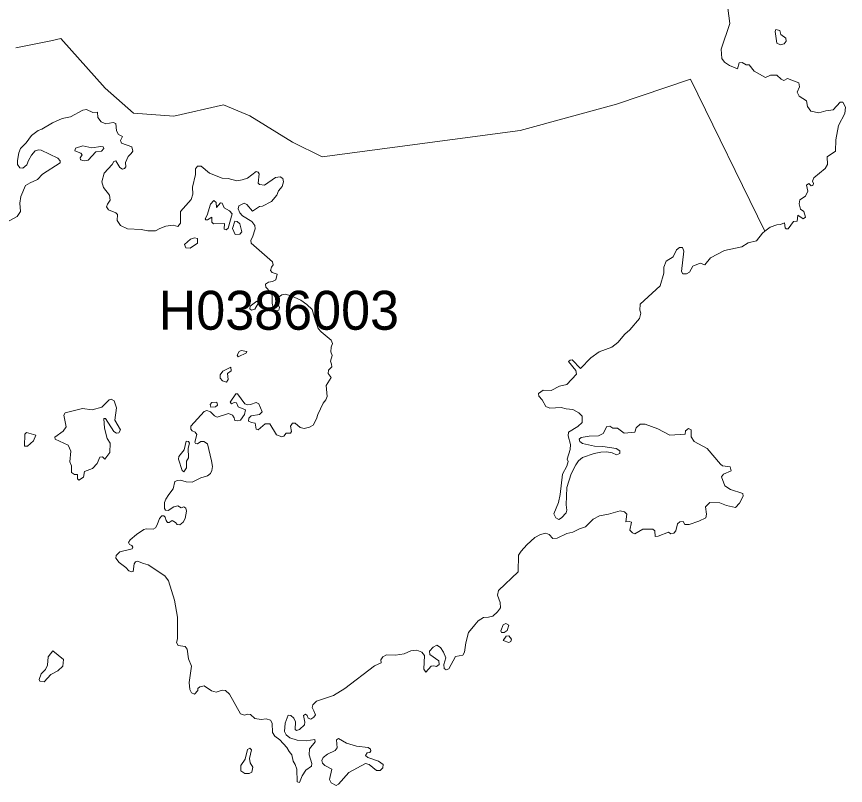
# Model space of a CAD drawing. Extents: x 369010 to 739155, y 6377141 to 6616555.
# Drawn here: x 447208 to 449335, y 6475051 to 6477026 of the extents above; entities that cross this region are included whole.
import ezdxf
from ezdxf.enums import TextEntityAlignment as Align

# ---------------------------------------------------------------- set-up
doc = ezdxf.new("R2010")
doc.units = 0
doc.header["$LTSCALE"] = 40
doc.layers.add('1', color=7, linetype='Continuous', lineweight=13)
doc.layers.add('2', color=7, linetype='Continuous')

msp = doc.modelspace()

# ---------------------------------------------------------------- linework, layer by layer
at = {"layer": '1'}
for points in [[(449303.97, 6476785.98), (449284.78, 6476783.66), (449266.74, 6476778.7), (449246.88, 6476783), (449238.1, 6476794.75), (449235.79, 6476809.32), (449216.26, 6476821.56), (449211.95, 6476831.49), (449217.75, 6476845.4), (449216.09, 6476855.33), (449186.96, 6476866.41), (449177.36, 6476861.78), (449170.08, 6476864.59), (449159.65, 6476875.19), (449143.27, 6476874.86), (449130.2, 6476869.56), (449101.23, 6476885.61), (449088.65, 6476901.34), (449081.04, 6476901.67), (449070.28, 6476907.46), (449062.67, 6476906.63), (449058.7, 6476891.41), (449038.17, 6476899.85), (449024.77, 6476908.62), (449017.82, 6476918.22), (449016.66, 6476942.22), (449039, 6477007.42), (449033.71, 6477046.81)], [(447206.05, 6476945.19), (447295.58, 6476963.73), (447321.57, 6476969.03), (447434.77, 6476841.42), (447507.59, 6476777.7), (447611.7, 6476769.76), (447739.13, 6476798.56), (447806.66, 6476771.08), (447916.06, 6476703.39), (447992.52, 6476665.33), (448500.62, 6476733.35), (448747.55, 6476801.04), (448937.38, 6476864.76), (449128.54, 6476474.5), (449128.71, 6476474.34), (449142.11, 6476484.43), (449159.32, 6476490.56), (449168.92, 6476491.71), (449178.85, 6476496.02), (449180.34, 6476483.27), (449183.49, 6476480.62), (449188.78, 6476480.62), (449202.35, 6476499), (449211.29, 6476499.82), (449213.61, 6476515.55), (449227.35, 6476505.95), (449232.64, 6476510.58), (449228.84, 6476525.15), (449220.06, 6476530.77), (449216.26, 6476545.01), (449218.57, 6476554.94), (449232.64, 6476564.54), (449238.77, 6476577.28), (449235.79, 6476592.84), (449241.58, 6476596.81), (449247.54, 6476590.68), (449251.51, 6476591.68), (449253.33, 6476596.81), (449251.01, 6476603.26), (449254.16, 6476611.37), (449283.12, 6476635.37), (449289.58, 6476646.13), (449288.75, 6476665.66), (449309.93, 6476679.89), (449310.59, 6476709.35), (449317.38, 6476746.09), (449333.76, 6476776.71), (449335.42, 6476793.26), (449329.13, 6476805.51), (449321.52, 6476805.84), (449303.97, 6476785.98)], [(449069.12, 6476433.95), (449085.34, 6476444.71), (449106.86, 6476449.68), (449122.58, 6476469.54), (449128.71, 6476474.34), (449128.54, 6476474.5), (448937.38, 6476864.76), (448747.55, 6476801.04), (448500.62, 6476733.35), (447992.52, 6476665.33), (447916.06, 6476703.39), (447806.66, 6476771.08), (447739.13, 6476798.56), (447611.7, 6476769.76), (447507.59, 6476777.7), (447434.77, 6476841.42), (447321.57, 6476969.03), (447295.58, 6476963.73), (447206.05, 6476945.19)], [(447188.5, 6476500.65), (447209.19, 6476511.74), (447217.96, 6476524.98), (447216.47, 6476546.66), (447218.62, 6476563.21), (447230.37, 6476591.35), (447242.46, 6476598.96), (447261.65, 6476607.57), (447274.56, 6476620.81), (447319.25, 6476649.77), (447319.75, 6476655.23), (447313.29, 6476662.02), (447271.09, 6476682.87), (447263.97, 6476683.2), (447255.37, 6476680.72), (447246.43, 6476669.8), (447238.65, 6476656.22), (447233.68, 6476644.97), (447223.75, 6476636.36), (447215.98, 6476637.52), (447209.85, 6476645.47), (447209.85, 6476655.73), (447213.33, 6476675.92), (447217.63, 6476687.01), (447232.69, 6476701.57), (447246.1, 6476720.61), (447262.98, 6476733.02), (447272.91, 6476736.33), (447299.56, 6476752.88), (447324.38, 6476763.47), (447346.06, 6476768.27), (447377.84, 6476784.99), (447386.78, 6476786.64), (447403.66, 6476779.53), (447415.57, 6476780.19), (447416.07, 6476766.45), (447425.01, 6476754.86), (447436.92, 6476749.73), (447455.96, 6476753.71), (447462.08, 6476751.06), (447463.9, 6476732.52), (447469.36, 6476722.59), (447479.29, 6476717.63), (447474.33, 6476707.7), (447477.31, 6476700.25), (447503.95, 6476690.81), (447506.1, 6476680.22), (447501.64, 6476673.6), (447494.02, 6476666.32), (447487.07, 6476650.93), (447487.9, 6476639.84), (447484.59, 6476635.54), (447479.79, 6476633.88), (447473, 6476637.69), (447462.25, 6476655.23), (447457.12, 6476653.41), (447453.47, 6476646.13), (447432.29, 6476623.45), (447426.17, 6476601.11), (447430.63, 6476586.55), (447446.52, 6476566.69), (447447.68, 6476553.94), (447441.06, 6476544.01), (447438.58, 6476536.73), (447444.04, 6476528.95), (447462.58, 6476522), (447466.38, 6476517.37), (447466.05, 6476501.48), (447474.16, 6476489.07), (447492.37, 6476480.79), (447527.79, 6476478.64), (447544.5, 6476475.33), (447564.53, 6476475.16), (447575.29, 6476481.62), (447590.84, 6476487.24), (447609.88, 6476489.89), (447621.46, 6476486.75), (447628.08, 6476494.86), (447628.58, 6476524.65), (447656.05, 6476555.6), (447660.52, 6476569.17), (447659.53, 6476587.87), (447666.97, 6476619.98), (447666.97, 6476634.71), (447671.77, 6476641.83)], [(447671.77, 6476641.83), (447681.21, 6476641.83), (447703.05, 6476623.12), (447735.49, 6476610.88), (447750.55, 6476609.72), (447773.23, 6476603.76), (447786.96, 6476605.91), (447800.87, 6476610.88), (447822.38, 6476627.59), (447827.84, 6476626.43), (447830.82, 6476621.8), (447827.84, 6476597.97), (447831.32, 6476594.16), (447844.39, 6476593), (447872.7, 6476612.2), (447883.95, 6476614.02), (447890.9, 6476610.05), (447892.56, 6476601.44), (447889.08, 6476589.53), (447880.14, 6476577.78), (447875.84, 6476566.69), (447862.1, 6476550.8), (447838.6, 6476538.72), (447831.65, 6476538.05), (447813.28, 6476525.81), (447799.05, 6476542.69), (447792.1, 6476546.5), (447778.36, 6476539.54), (447776.21, 6476531.43), (447780.51, 6476521.5), (447787.46, 6476514.22), (447811.96, 6476499.33), (447819.4, 6476489.07), (447820.23, 6476480.46), (447813.61, 6476459.44), (447808.65, 6476451.17), (447810.14, 6476443.88), (447864.59, 6476395.72), (447866.41, 6476388.44), (447861.94, 6476381.65), (447859.95, 6476373.38), (447863.76, 6476368.58), (447876.34, 6476363.94), (447873.19, 6476349.88), (447864.75, 6476344.91), (447854.66, 6476343.42), (447846.88, 6476338.29), (447847.54, 6476330.84), (447858.46, 6476318.93), (447863.59, 6476310.32), (447863.76, 6476289.96), (447866.24, 6476277.88), (447871.04, 6476269.77), (447880.97, 6476271.26), (447882.29, 6476278.05), (447875.84, 6476294.27), (447877.83, 6476303.04), (447888.58, 6476310.65), (447897.36, 6476312.31), (447912.25, 6476308.83), (447937.08, 6476297.41), (447952.97, 6476286.49), (447966.7, 6476273.25), (447974.48, 6476246.77), (447982.26, 6476224.26), (447989.71, 6476215.82), (448015.36, 6476194.3), (448018.34, 6476186.19), (448015.03, 6476176.59), (448014.2, 6476164.18), (448018.01, 6476154.75), (448013.71, 6476140.51), (448016.52, 6476132.9), (448016.85, 6476126.45), (448008.24, 6476117.34), (448007.91, 6476109.23), (448015.36, 6476098.97), (448002.45, 6476077.79), (448004.6, 6476049.49), (448001.79, 6476041.38), (447994.34, 6476032.77), (447981.1, 6476003.64), (447977.29, 6475992.22), (447969.02, 6475976.5), (447960.08, 6475970.87), (447946.18, 6475967.4), (447936.08, 6475970.04), (447923.01, 6475981.3), (447916.39, 6475981.63), (447911.26, 6475973.85), (447913.41, 6475959.78), (447911.26, 6475955.48), (447900.17, 6475955.81), (447894.05, 6475948.2), (447888.42, 6475946.38), (447874.85, 6475951.84), (447857.63, 6475979.48), (447845.72, 6475979.98), (447828.18, 6475963.92), (447822.88, 6475965.74)], [(448853.47, 6475966.9), (448821.36, 6475978.82), (448808.62, 6475978.82), (448798.36, 6475969.55), (448794.88, 6475958.13), (448767.08, 6475955.81), (448750.2, 6475968.39), (448738.12, 6475968.72), (448730.5, 6475973.85), (448722.89, 6475973.02), (448713.79, 6475954.49), (448701.21, 6475948.86), (448677.21, 6475947.7), (448657.02, 6475944.56), (448651.56, 6475940.25), (448654.04, 6475934.3), (448660.49, 6475929.5), (448691.44, 6475922.21), (448712.96, 6475921.55), (448747.22, 6475916.26), (448755.99, 6475910.63), (448756.32, 6475903.35), (448747.38, 6475899.87), (448736.46, 6475905.17), (448721.9, 6475907.65), (448707.66, 6475906.82), (448690.29, 6475903.51), (448660.33, 6475893.58), (448650.4, 6475884.48), (448643.12, 6475874.22), (448631.2, 6475850.88), (448620.61, 6475815.8), (448618.29, 6475771.94), (448619.95, 6475758.2), (448618.46, 6475751.25), (448606.37, 6475738.01), (448599.42, 6475734.04), (448592.14, 6475738.34), (448587.01, 6475748.77), (448599.09, 6475778.06), (448603.56, 6475798.09), (448609.19, 6475850.55), (448620.28, 6475871.07), (448623.42, 6475882.66), (448621.27, 6475888.78), (448629.21, 6475913.77), (448630.04, 6475926.52), (448623.59, 6475948.53), (448624.91, 6475958.46), (448648.41, 6475972.86), (448659.5, 6475982.79), (448660, 6475999.34), (448651.39, 6476008.28), (448635.5, 6476016.39), (448618.29, 6476018.21), (448605.55, 6476022.01), (448576.25, 6476020.19), (448566.65, 6476024.16), (448556.56, 6476041.21), (448548.28, 6476050.65), (448547.79, 6476057.76), (448559.54, 6476065.87), (448580.39, 6476065.38), (448601.24, 6476076.13), (448620.61, 6476080.44), (448645.1, 6476106.92), (448642.95, 6476117.01), (448624.91, 6476139.69), (448628.88, 6476143.16), (448634.35, 6476143.66), (448655.53, 6476121.65), (448682.18, 6476149.45), (448703.53, 6476165.01), (448735.96, 6476176.26), (448751.03, 6476188.34), (448768.9, 6476210.19), (448781.81, 6476220.95), (448807.13, 6476250.41), (448810.11, 6476263.81), (448807.46, 6476271.43), (448808.62, 6476287.15), (448859.93, 6476333.99), (448869.36, 6476366.43), (448869.03, 6476381.82), (448875.15, 6476397.54), (448893.52, 6476408.63), (448901.47, 6476426.67), (448909.58, 6476432.79), (448916.86, 6476432.46), (448921, 6476423.53), (448914.54, 6476371.06), (448918.35, 6476364.61), (448927.29, 6476364.94), (448934.9, 6476369.57), (448944, 6476384.47), (448962.87, 6476392.58), (448974.12, 6476387.61), (448988.69, 6476405.98), (449025.1, 6476424.68), (449069.12, 6476433.95)], [(447822.88, 6475965.74), (447820.23, 6475981.46), (447810.96, 6475982.79), (447803.18, 6475986.76), (447803.52, 6475994.37), (447809.97, 6476000), (447831.65, 6476003.81), (447837.94, 6476010.43), (447829.33, 6476031.45), (447822.38, 6476034.43), (447807.98, 6476028.96), (447800.2, 6476028.8), (447793.75, 6476031.12), (447774.72, 6476056.77), (447770.41, 6476056.77), (447756.35, 6476035.25), (447759.33, 6476031.12), (447766.28, 6476034.1), (447771.9, 6476033.27), (447776.54, 6476023.34), (447795.57, 6476015.23), (447792.92, 6476003.81), (447782.66, 6475988.91), (447774.55, 6475987.26), (447768.1, 6475988.08), (447765.95, 6475994.87), (447761.81, 6476001.82), (447751.71, 6476005.96), (447722.25, 6475997.19), (447716.13, 6476000), (447705.7, 6476010.76), (447696.43, 6476013.9), (447688.99, 6476011.75), (447655.22, 6475973.36), (447655.22, 6475965.74), (447658.2, 6475961.44), (447665.82, 6475957.96), (447670.12, 6475952.01), (447664.99, 6475932.31), (447667.14, 6475929.17), (447671.77, 6475928.34), (447680.88, 6475933.97), (447688.32, 6475934.63), (447697.59, 6475928.67), (447708.18, 6475884.81), (447710.83, 6475869.75), (447709.18, 6475859.49), (447705.7, 6475852.37), (447697.92, 6475845.75), (447681.04, 6475840.79), (447658.53, 6475830.03), (447642.65, 6475830.86), (447628.91, 6475834.66), (447620.63, 6475834.17), (447613.85, 6475831.19), (447609.54, 6475812.32), (447598.29, 6475798.58), (447591.17, 6475786.17), (447587.53, 6475777.56), (447587.04, 6475762.34), (447590.01, 6475757.87), (447596.8, 6475757.37), (447611.53, 6475766.81), (447621.3, 6475769.45), (447630.4, 6475763.83), (447637.35, 6475766.64), (447642.48, 6475763.33), (447643.64, 6475755.72), (447640.82, 6475736.19), (447635.53, 6475726.75), (447626.92, 6475719.97), (447620.14, 6475720.8), (447615.34, 6475726.42), (447606.73, 6475731.06), (447599.12, 6475725.93), (447595.48, 6475726.42), (447591.67, 6475731.22), (447589.19, 6475739.83), (447585.71, 6475743.47), (447580.25, 6475743.14), (447574.95, 6475736.35), (447568.5, 6475719.97), (447564.53, 6475712.69), (447558.57, 6475708.88), (447540.03, 6475710.04), (447534.41, 6475708.38), (447515.54, 6475695.31), (447499.65, 6475682.07), (447494.85, 6475674.79), (447497.33, 6475669.99), (447503.79, 6475667.17), (447506.44, 6475662.87), (447504.28, 6475658.9), (447473, 6475650.62), (447463.07, 6475641.19), (447462.58, 6475634.9), (447470.69, 6475623.31), (447488.4, 6475610.9), (447495.68, 6475601.8), (447502.63, 6475599.15)], [(448258.32, 6475341.96), (448272.06, 6475357.35), (448278.68, 6475358.51), (448285.63, 6475356.36), (448292.41, 6475361.32), (448292.08, 6475371.09), (448268.91, 6475386.97), (448267.92, 6475396.08), (448276.86, 6475405.84), (448286.29, 6475411.14), (448296.22, 6475405.51), (448303.34, 6475393.43), (448309.3, 6475378.53), (448304.5, 6475361.32), (448305.49, 6475351.39), (448310.78, 6475347.58), (448317.24, 6475350.73), (448334.62, 6475382.34), (448352.99, 6475385.82), (448357.62, 6475392.93), (448360.93, 6475417.43), (448367.55, 6475443.58), (448384.1, 6475463.77), (448393.04, 6475473.7), (448405.95, 6475481.97), (448419.36, 6475483.13), (448430.11, 6475486.11), (448442.53, 6475496.54), (448450.3, 6475507.3), (448449.15, 6475520.54), (448442.03, 6475539.9), (448445.01, 6475551.65), (448495.65, 6475599.65), (448495.98, 6475642.68), (448502.77, 6475652.94), (448517.66, 6475669.32), (448538.02, 6475687.7), (448553.08, 6475695.47), (448566.49, 6475699.28), (448575.26, 6475695.8), (448584.2, 6475685.54), (448595.29, 6475685.87), (448620.28, 6475697.63), (448635.83, 6475701.43), (448652.55, 6475710.04), (448667.78, 6475715.17), (448687.97, 6475734.53), (448704.19, 6475743.47), (448727.03, 6475747.44), (448756.82, 6475756.21), (448768.57, 6475753.4), (448774.53, 6475747.61), (448771.71, 6475728.08), (448779.99, 6475728.91), (448786.28, 6475726.75), (448782.14, 6475706.73), (448788.59, 6475699.45), (448794.88, 6475697.13), (448815.24, 6475709.05), (448840.73, 6475709.05), (448846.52, 6475704.91), (448847.02, 6475690.01), (448854.63, 6475690.84), (448881.44, 6475701.76), (448887.24, 6475696.8), (448895.01, 6475699.11), (448899.98, 6475704.91), (448904.12, 6475722.62), (448910.07, 6475727.58), (448918.68, 6475728.57), (448923.15, 6475721.29), (448934.07, 6475721.29), (448959.06, 6475729.9), (448977.1, 6475738.01), (448978.43, 6475748.1), (448976.61, 6475766.64), (448987.53, 6475778.06), (449013.18, 6475776.9), (449030.4, 6475769.62), (449053.07, 6475764.65), (449063.33, 6475776.07), (449073.26, 6475793.78), (449071.77, 6475801.07), (449040.33, 6475811.33), (449025.43, 6475820.59), (449016.99, 6475843.27), (449022.78, 6475850.05), (449042.31, 6475859.32), (449039.17, 6475869.25), (449020.13, 6475871.57), (449014.34, 6475876.2), (448980.41, 6475915.93), (448947.15, 6475933.97), (448939.04, 6475945.88), (448939.04, 6475964.25), (448932.25, 6475967.73), (448925.3, 6475961.94), (448924.14, 6475952.83), (448884.42, 6475950.52), (448853.47, 6475966.9)], [(447502.63, 6475599.15), (447507.26, 6475600.81), (447509.75, 6475619.84), (447513.22, 6475625.47), (447518.52, 6475626.62), (447533.41, 6475621), (447545.83, 6475617.36), (447588.36, 6475589.72), (447598.12, 6475576.81), (447613.35, 6475526.99), (447620.47, 6475482.8), (447620.47, 6475427.36), (447618.65, 6475418.25), (447622.45, 6475410.64), (447640.33, 6475408.16), (447645.29, 6475400.88), (447649.43, 6475376.05), (447656.71, 6475357.35), (447650.59, 6475315.48), (447652.08, 6475297.27), (447656.71, 6475289.16), (447664.66, 6475285.69), (447672.93, 6475294.46), (447673.26, 6475299.59), (447677.73, 6475303.89), (447689.48, 6475306.37), (447708.35, 6475293.96), (447719.77, 6475290.49), (447735.49, 6475295.95), (447743.77, 6475294.46), (447754.36, 6475285.19), (447782.66, 6475234.71), (447792.92, 6475231.57), (447800.7, 6475233.88), (447807.98, 6475233.06), (447819.57, 6475222.63), (447835.29, 6475219.98), (447848.7, 6475222.3), (447859.46, 6475218.49), (447863.76, 6475211.21), (447864.75, 6475187.05), (447870.54, 6475177.28), (447883.29, 6475167.85), (447901.82, 6475148.15), (447907.12, 6475138.22), (447913.91, 6475129.28), (447918.04, 6475112.9), (447923.01, 6475105.12), (447926.82, 6475093.04), (447927.64, 6475060.44), (447933.77, 6475058.12), (447941.05, 6475075.99), (447950.32, 6475090.06), (447965.21, 6475100.82), (447965.87, 6475107.27), (447959.09, 6475129.28), (447959.75, 6475144.84), (447973.82, 6475162.88), (447972.99, 6475168.84), (447951.14, 6475165.86), (447927.64, 6475167.35), (447909.27, 6475172.98), (447899.84, 6475180.59), (447895.2, 6475189.69), (447897.02, 6475211.21), (447904.64, 6475231.57), (447911.59, 6475230.57), (447919.7, 6475223.79), (447923.67, 6475214.68), (447922.84, 6475194.99), (447926.32, 6475192.01), (447934.1, 6475194.99), (447947.01, 6475206.24), (447947.83, 6475213.86), (447944.36, 6475230.9), (447949.32, 6475233.88), (447953.46, 6475230.57), (447956.11, 6475223.79), (447963.23, 6475221.14), (447971.01, 6475226.27), (447974.81, 6475232.39), (447971.01, 6475242.99), (447966.87, 6475250.93), (447967.86, 6475258.38), (447977.46, 6475267.65), (448021.15, 6475282.21), (448050.61, 6475300.08), (448126.91, 6475357.85), (448143.29, 6475365.46), (448142.47, 6475373.4), (448147.76, 6475381.68), (448157.36, 6475386.15), (448180.04, 6475385.32), (448203.04, 6475389.13), (448219.92, 6475396.41), (448234.98, 6475398.23), (448247.73, 6475393.26), (448254.68, 6475384.99), (448253.35, 6475349.57), (448258.32, 6475341.96)]]:
    msp.add_lwpolyline(points, dxfattribs=at)
for points in [[(449168.76, 6476952.97), (449178.36, 6476955.62), (449183.32, 6476962.57), (449182.83, 6476969.85), (449169.92, 6476979.45), (449166.77, 6476989.88), (449157.17, 6476992.53), (449155.35, 6476987.56), (449159.16, 6476957.61)], [(447381.31, 6476654.74), (447391.41, 6476656.89), (447410.94, 6476678.4), (447425.67, 6476680.06), (447431.63, 6476686.51), (447429.64, 6476690.81), (447424.01, 6476692.14), (447400.68, 6476688.83), (447378, 6476693.96), (447358.64, 6476687.5), (447357.32, 6476680.72), (447372.71, 6476675.09), (447375.69, 6476670.79), (447370.56, 6476662.68), (447371.38, 6476657.71)], [(447714.31, 6476553.28), (447705.54, 6476543.52), (447696.93, 6476515.22), (447691.47, 6476505.78), (447693.45, 6476503.96), (447697.76, 6476503.46), (447708.68, 6476510.42), (447709.18, 6476497.18), (447712.98, 6476493.37), (447741.62, 6476494.2), (447740.29, 6476479.96), (447746.09, 6476478.31), (447751.05, 6476482.11), (447760.98, 6476519.35), (447754.69, 6476526.8), (447740.95, 6476534.58), (447735.16, 6476546.16), (447730.86, 6476547.32), (447720.76, 6476535.41), (447720.27, 6476548.15)], [(447780.51, 6476466.56), (447786.14, 6476473.01), (447781.01, 6476493.7), (447774.06, 6476499.66), (447767.6, 6476499.99), (447761.64, 6476481.12), (447768.59, 6476466.23)], [(447664.16, 6476457.29), (447653.9, 6476453.81), (447638.84, 6476440.41), (447642.15, 6476431.8), (447652.91, 6476430.64), (447672.27, 6476443.39), (447672.44, 6476455.8)], [(447824.37, 6476294.43), (447807.16, 6476281.85), (447806.33, 6476275.4), (447810.8, 6476271.26), (447819.4, 6476273.74), (447828.67, 6476290.79)], [(447783.99, 6476168.15), (447779.02, 6476165.17), (447774.39, 6476155.91), (447776.54, 6476151.93), (447797.56, 6476161.7), (447798.38, 6476165.67)], [(447757.67, 6476125.62), (447737.48, 6476114.53), (447730.69, 6476105.92), (447730.69, 6476096.99), (447736.15, 6476090.04), (447746.58, 6476087.06), (447750.88, 6476093.18), (447749.4, 6476108.57), (447758.99, 6476116.19)], [(447450.83, 6476042.7), (447445.53, 6476041.05), (447426.66, 6476022.51), (447402.17, 6476015.39), (447377.34, 6476018.87), (447332.49, 6476008.11), (447328.85, 6476001.99), (447335.3, 6475972.36), (447327.69, 6475961.11), (447305.68, 6475945.38), (447306.67, 6475940.09), (447339.94, 6475925.03), (447346.72, 6475909.64), (447344.74, 6475881.67), (447349.04, 6475872.23), (447349.04, 6475854.52), (447356.16, 6475849.89), (447363.94, 6475849.39), (447363.94, 6475838.3), (447367.74, 6475835.32), (447379.82, 6475842.94), (447382.14, 6475857.17), (447402.66, 6475864.95), (447414.58, 6475878.19), (447421.04, 6475894.08), (447428.65, 6475895.07), (447434.61, 6475888.95), (447447.02, 6475905.66), (447448.34, 6475930.32), (447440.4, 6475941.91), (447433.61, 6475968.56), (447431.96, 6475993.05), (447436.1, 6475993.71), (447457.61, 6475959.78), (447464.56, 6475955.65), (447470.19, 6475956.47), (447474.33, 6475964.09), (447459.93, 6475988.75), (447464.56, 6476021.19), (447458.44, 6476038.4)], [(447721.43, 6476034.92), (447709.01, 6476034.1), (447704.38, 6476029.3), (447706.36, 6476022.51), (447718.45, 6476023.34), (447723.74, 6476027.97)], [(447233.35, 6475957.8), (447228.55, 6475953.49), (447227.73, 6475922.05), (447235.51, 6475922.55), (447250.9, 6475935.79), (447257.35, 6475950.85)], [(447642.98, 6475934.79), (447637.51, 6475913.28), (447624.27, 6475895.73), (447623.78, 6475889.28), (447632.71, 6475859.98), (447637.02, 6475856.67), (447643.97, 6475866.77), (447643.97, 6475884.15), (447648.77, 6475892.75), (447647.94, 6475917.08), (447651.58, 6475929.99), (447649.43, 6475934.63)], [(448463.71, 6475466.58), (448456.59, 6475463.27), (448450.47, 6475447.71), (448452.46, 6475443.91), (448459.24, 6475443.91), (448467.19, 6475448.54), (448470.99, 6475462.44)], [(448471.65, 6475435.63), (448464.54, 6475434.47), (448456.92, 6475422.89), (448471.65, 6475418.25), (448476.62, 6475420.57), (448478.11, 6475426.7)], [(447300.55, 6475396.41), (447288.8, 6475380.85), (447287.14, 6475360), (447282.01, 6475348.74), (447271.09, 6475337.82), (447265.3, 6475323.09), (447267.61, 6475318.95), (447278.87, 6475317.46), (447295.25, 6475335.83), (447313.79, 6475345.27), (447326.53, 6475357.02), (447328.35, 6475374.73)], [(448033.73, 6475171.65), (448028.93, 6475167.85), (448030.75, 6475147.82), (448025.79, 6475140.87), (448006.09, 6475131.44), (447995.17, 6475122.5), (447991.69, 6475114.89), (447993.35, 6475108.1), (447999.31, 6475102.47), (448017.02, 6475092.71), (448011.39, 6475066.06), (448015.53, 6475057.46), (448028.1, 6475051), (448034.39, 6475053.98), (448060.71, 6475084.6), (448103.08, 6475106.94), (448112.84, 6475105.12), (448131.71, 6475089.23), (448140.81, 6475089.23), (448147.76, 6475096.02), (448148.76, 6475105.12), (448137.01, 6475113.4), (448109.04, 6475122.83), (448103.24, 6475128.13), (448107.38, 6475134.58), (448114.17, 6475135.74), (448116.98, 6475139.55), (448116.15, 6475144.01), (448110.36, 6475148.15), (448080.24, 6475151.63), (448054.42, 6475159.41)], [(447806.83, 6475146.66), (447800.37, 6475143.52), (447794.25, 6475118.69), (447782.99, 6475102.47), (447783.32, 6475088.9), (447793.58, 6475081.95), (447804.84, 6475081.62), (447811.79, 6475085.43), (447814.11, 6475097.84), (447807.49, 6475108.76), (447806, 6475120.51), (447810.63, 6475142.53)]]:
    msp.add_lwpolyline(points, close=True, dxfattribs=at)

# ---------------------------------------------------------------- texts
at = {"layer": '2'}
msp.add_text('H0386003', height=100, dxfattribs=at).set_placement((447880.98, 6476221.26), align=Align.CENTER)

doc.saveas('drawing.dxf')
